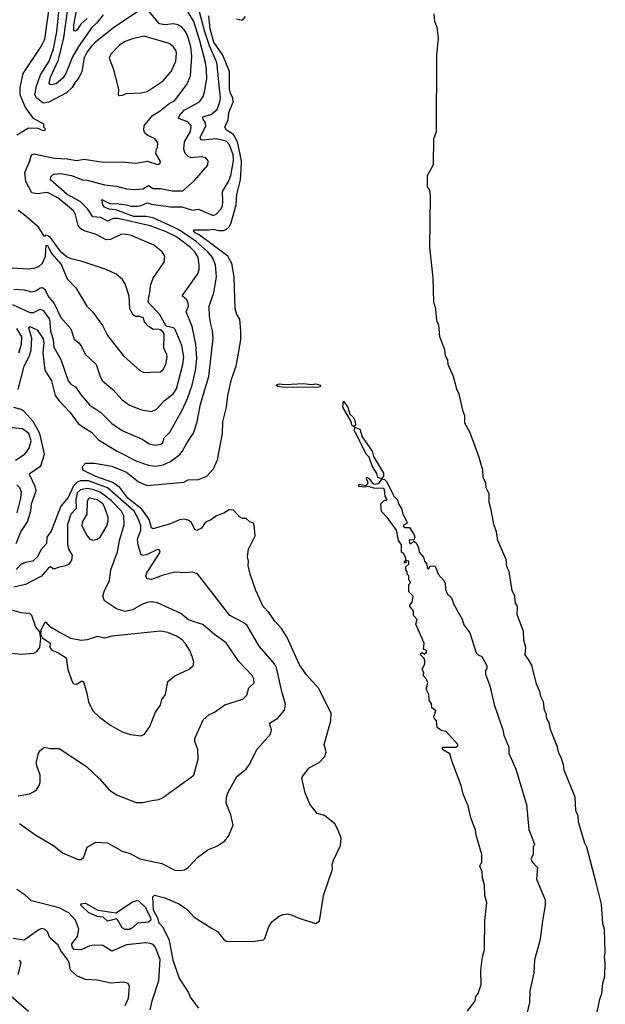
# Model space of a CAD drawing. Extents: x 1443846 to 1577407, y 839182 to 927291.
# Tile 481 of 535: x 1571015 to 1575011, y 872112 to 878828. Entities that reach past the tile are written whole.
import ezdxf

# ---------------------------------------------------------------- set-up
doc = ezdxf.new("R2010")
doc.units = 0

msp = doc.modelspace()

# ---------------------------------------------------------------- linework, layer by layer
at = {"layer": '0CON20XD'}
for points in [[(1570966, 876886), (1571085, 876830.5), (1571108.9, 876831.1), (1571155, 876854.6), (1571175, 876845.3), (1571219.2, 876785), (1571226.5, 876705), (1571243.8, 876645), (1571249.4, 876595), (1571295, 876510), (1571345, 876364.4), (1571365, 876341.4), (1571395, 876323.1), (1571435, 876266.8), (1571495, 876199.5), (1571568.7, 876148.7), (1571645, 876073.3), (1571715, 876025.5), (1571855, 875963.6), (1571898, 875935), (1571945, 875925.4), (1571977.9, 875932.1), (1571991.5, 875945), (1572000, 875975), (1572040.5, 876015), (1572125, 876165.6), (1572159.3, 876245), (1572192.2, 876335), (1572214.1, 876435.9), (1572223, 876517), (1572217.8, 876615), (1572192, 876735), (1572150.5, 876835), (1572166.5, 876873.5), (1572165.9, 876895), (1572155, 876916.2), (1572124.5, 876945), (1572230.6, 877095), (1572240.9, 877125), (1572240.8, 877155), (1572232.7, 877205), (1572209.7, 877245), (1572181.9, 877275), (1572114.3, 877324.3), (1572085, 877346.7), (1572015, 877380.9), (1571905, 877422.8), (1571685, 877472.6), (1571655, 877471.2), (1571615, 877453.2), (1571568.3, 877478.3), (1571515, 877484.3), (1571480.4, 877535), (1571428.5, 877588.5), (1571340.3, 877635), (1571224.4, 877735), (1571226.7, 877755), (1571245, 877773.5), (1571295, 877778.8), (1571368, 877765), (1571445, 877736.4), (1571475, 877733.7), (1571595, 877701.9), (1571675, 877692.8), (1571745, 877673.1), (1571805, 877670.5), (1571855, 877673.7), (1571895, 877696), (1571925, 877677.5), (1571975, 877677.6), (1572055, 877661.7), (1572128.9, 877661.1), (1572208.3, 877731.7), (1572298, 877835), (1572301.2, 877865), (1572285, 877886.2), (1572255, 877892.5), (1572185, 877886.1), (1572163.9, 877893.9), (1572145, 877914.5), (1572136, 877945), (1572140.6, 877995), (1572180, 878065), (1572184.7, 878104.7), (1572161.9, 878131.9), (1572099.7, 878155), (1572104.7, 878175.3), (1572138.7, 878211.3), (1572241.5, 878268.5), (1572266.2, 878305), (1572276.8, 878335), (1572292.2, 878425), (1572289.8, 878485), (1572283.5, 878535), (1572244.4, 878684.4), (1572204.1, 878815), (1572165, 878879.7)], [(1570996.7, 878043.3), (1571075, 878090), (1571138.3, 878088.3), (1571175, 878071.2), (1571190, 878075), (1571190, 878085), (1571180, 878095), (1571180, 878115), (1571110, 878155), (1571053.8, 878233.8), (1571018.8, 878315), (1571017.5, 878365), (1571039.4, 878460.6), (1571161.8, 878645), (1571186.3, 878695), (1571221.3, 878938.7)], [(1571005.7, 876305), (1571045.9, 876465), (1571082.2, 876535), (1571094.1, 876575), (1571097.1, 876655), (1571078.5, 876725), (1571085, 876734.3), (1571135, 876713.5), (1571175, 876651.8), (1571181, 876625), (1571173.5, 876555), (1571187.9, 876437.9), (1571232.4, 876365), (1571256.8, 876265), (1571286.6, 876225), (1571359.4, 876149.4), (1571415, 876074.3), (1571453.6, 876046.4), (1571505, 876015.5), (1571552.8, 875962.8), (1571675, 875886.9), (1571815, 875816.1), (1571895, 875788.9), (1571945, 875783.2), (1571995, 875791.8), (1572045, 875815.4), (1572107.2, 875862.8), (1572125, 875882.5), (1572155, 875940), (1572201.7, 876008.3), (1572225.5, 876085.5), (1572248.9, 876205), (1572306.1, 876393.9), (1572334.7, 876654.7), (1572331.2, 876705), (1572320.5, 876750.5), (1572310, 876805), (1572308.9, 876875), (1572340, 876965), (1572357.5, 877075), (1572350.3, 877155), (1572331.1, 877205), (1572298.4, 877245), (1572218.8, 877315), (1572105, 877393), (1572065, 877413.6), (1571925, 877475.4), (1571875, 877486.4), (1571795, 877486.5), (1571671.8, 877531.9), (1571625, 877536.1), (1571595, 877549.2), (1571582, 877565), (1571575, 877602.5), (1571635, 877573), (1571675, 877575.3), (1571745, 877565.6), (1571775, 877555.3), (1571816.3, 877556.4), (1571845, 877559.5), (1571885, 877579.2), (1571915, 877569.6), (1572045, 877551), (1572122.4, 877552.4), (1572195, 877529.5), (1572235, 877535.7), (1572335, 877493.1), (1572355, 877501.5), (1572387.5, 877535), (1572398.5, 877555), (1572402.5, 877585), (1572398.7, 877655), (1572439.1, 877725), (1572455, 877766), (1572473.9, 877865), (1572471.1, 877905), (1572445.9, 877975), (1572425, 877999), (1572355, 878014.8), (1572265, 878005.4), (1572250.8, 878010.8), (1572246.7, 878025), (1572284.4, 878105), (1572283.2, 878125), (1572264.7, 878155), (1572264.8, 878165.2), (1572318.7, 878181.3), (1572362.9, 878215), (1572381.7, 878268.3), (1572384.4, 878295), (1572360.6, 878535), (1572309.6, 878649.6), (1572277.6, 878745), (1572242.2, 878882.2)], [(1571435, 876600), (1571465, 876544), (1571536.9, 876475), (1571564.6, 876394.6), (1571581.4, 876365), (1571650.8, 876305), (1571715.4, 876235.4), (1571765, 876198.9), (1571846.4, 876166.4), (1571915, 876155.6), (1571949.2, 876170.8), (1572001.7, 876228.3), (1572063.4, 876276.6), (1572085, 876311.1), (1572127.6, 876475), (1572134.4, 876525), (1572122.4, 876605), (1572075.2, 876715.2), (1572065, 876725.3), (1572015, 876737.5), (1571968.6, 876818.6), (1571895.8, 876895), (1571893, 876907), (1571905, 876980), (1571907.9, 877015), (1571926.5, 877065), (1572000, 877175), (1572005.8, 877215), (1571988, 877245), (1571930.6, 877290.6), (1571775, 877356.2), (1571735, 877364.5), (1571705, 877362.5), (1571635, 877329.5), (1571605, 877327.1), (1571532, 877365), (1571455, 877388), (1571431.7, 877401.7), (1571413.7, 877423.7), (1571393.9, 877505), (1571383.1, 877525), (1571275, 877612.2), (1571205, 877648.9), (1571135, 877639.7), (1571097.9, 877647.9), (1571057.4, 877725), (1571051, 877785), (1571084.2, 877865), (1571095, 877906.7), (1571115, 877913.9), (1571143.5, 877906.5), (1571252.9, 877882.9), (1571339.4, 877879.4), (1571402.4, 877867.6), (1571455, 877875.5), (1571584.5, 877855.5), (1571715, 877859.4), (1571805, 877850), (1571885, 877862), (1571955, 877840), (1571970, 877845), (1571976.1, 877853.9), (1571973.3, 877865), (1571943.3, 877915), (1571947.7, 877942.3), (1571956, 877955), (1571958.8, 877988.8), (1571938.8, 878015), (1571889.1, 878039.1), (1571870, 878055), (1571861.4, 878075), (1571865.5, 878104.5), (1571921.4, 878175), (1571974.8, 878205.2), (1572035, 878255.5), (1572070.8, 878275), (1572156.9, 878385), (1572180.4, 878445), (1572189.7, 878579.7), (1572183.3, 878643.3), (1572163, 878713), (1572147.1, 878747.1), (1572125, 878773.9), (1572095, 878792.2), (1572065, 878799.7), (1572005, 878793.1), (1571969.5, 878799.5), (1571885, 878898.6)], [(1571855, 878905.8), (1571655, 878771.3), (1571535, 878677.8), (1571505, 878647.8), (1571475, 878607.7), (1571455, 878566.9), (1571438.9, 878475), (1571419.8, 878430.2), (1571395, 878403.5), (1571374.1, 878365.9), (1571335, 878327.9), (1571214.5, 878265.5), (1571175, 878259), (1571131.1, 878295), (1571118.1, 878315), (1571129.6, 878375), (1571157.7, 878452.3), (1571216, 878545), (1571245, 878630), (1571268.3, 878745), (1571287, 878925)], [(1571585, 878861.5), (1571542.7, 878807.3), (1571508.4, 878775), (1571416.1, 878643.9), (1571375, 878575.4), (1571330.1, 878459.9), (1571310.2, 878429.8), (1571265, 878390.5), (1571233.3, 878383.3), (1571223.1, 878385), (1571217.5, 878395), (1571225.2, 878435), (1571280.4, 878555), (1571315.9, 878705), (1571348.6, 878935)], [(1571476.8, 878835), (1571433.6, 878796.4), (1571405, 878756.9), (1571395, 878748.9), (1571385, 878752), (1571385, 878793.3), (1571411.3, 878935)], [(1572329.7, 872629.7), (1572365, 872608), (1572405, 872556.7), (1572425, 872543.8), (1572605, 872541.2), (1572678.8, 872551.2), (1572688.8, 872561.2), (1572714, 872635), (1572735.9, 872674.1), (1572785.9, 872714.1), (1572814.2, 872725.8), (1572845, 872728.8), (1572875, 872721.2), (1572915, 872701.2), (1573033.9, 872663.9), (1573060.7, 872679.3), (1573088, 872855), (1573150, 873035), (1573147.5, 873065), (1573156.2, 873095), (1573203.8, 873195), (1573208.8, 873245), (1573186.7, 873305), (1573165, 873342.5), (1573095, 873400), (1573045, 873413.3), (1572995, 873477.5), (1572963.8, 873555), (1572940, 873655), (1572944, 873666), (1572990, 873725), (1573059.1, 873760.9), (1573097.1, 873802.9), (1573105.6, 873835), (1573093.3, 873885), (1573138.8, 874045), (1573140, 874095), (1573056.3, 874266.3), (1572970.7, 874360.7), (1572921.7, 874431.7), (1572841.4, 874615), (1572802, 874675), (1572755.8, 874725), (1572715.6, 874785.6), (1572677.5, 874825), (1572627.5, 874935), (1572588, 875045), (1572574.2, 875105), (1572576.2, 875135), (1572568.8, 875165), (1572577.5, 875217.5), (1572623, 875307), (1572615, 875380), (1572607.5, 875395), (1572585, 875402.5), (1572560, 875425), (1572535, 875426.7), (1572515, 875436.7), (1572475, 875482.5), (1572445, 875484.3), (1572407.8, 875462.2), (1572357.5, 875445), (1572325, 875419.2), (1572281.1, 875398.9), (1572255, 875360.8), (1572225, 875344.6), (1572211.3, 875351.3), (1572188.4, 875398.4), (1572165.4, 875415.4), (1572140.8, 875420.8), (1572105, 875417.1), (1572045, 875388.8), (1571924.8, 875354.8), (1571915, 875361.5), (1571898.6, 875418.6), (1571848.8, 875488.8), (1571753.8, 875565), (1571697.9, 875637.9), (1571650.6, 875670.6), (1571535, 875712.5), (1571446.4, 875755), (1571445, 875780.8), (1571463.3, 875803.3), (1571526.1, 875803.9), (1571645, 875781.5), (1571745, 875742.3), (1571826.1, 875676.1), (1571885, 875651.5), (1572135, 875673.2), (1572165, 875688.9), (1572235, 875692.5), (1572293.3, 875715), (1572338, 875765), (1572364, 875825), (1572398, 876005), (1572402.5, 876085), (1572425.7, 876185), (1572435.7, 876265), (1572460.8, 876375), (1572492, 876465), (1572500.8, 876515), (1572524.3, 876645), (1572524.5, 876705), (1572518.1, 876785), (1572497.8, 876817.8), (1572484.5, 876855), (1572479.4, 877075), (1572463, 877165), (1572436.1, 877215), (1572241, 877361), (1572212.9, 877375), (1572201.7, 877388.3), (1572205, 877395.7), (1572305, 877393.8), (1572335, 877400), (1572375, 877389.3), (1572405, 877390.7), (1572425, 877397.2), (1572445, 877415.3), (1572456.3, 877435), (1572492.5, 877565), (1572496.1, 877635), (1572522.8, 877735), (1572527.2, 877802.8), (1572528.6, 877865), (1572502.2, 877995), (1572475, 878044.7), (1572425.4, 878075.4), (1572414.4, 878094.4), (1572438.8, 878145), (1572443, 878195), (1572471.5, 878265), (1572470.7, 878295), (1572453.8, 878323.8), (1572447.1, 878355), (1572446.1, 878475), (1572401.2, 878585), (1572339.6, 878675), (1572314.5, 878765), (1572305.1, 878855.1)], [(1572495, 878834.7), (1572535, 878824.6), (1572555, 878848.9)], [(1574947.6, 872015), (1574973.8, 872146.2), (1574988.2, 872185), (1574993.8, 872256.2), (1575008.2, 872305), (1575011.2, 872395), (1575004.8, 872435), (1575010.1, 872465), (1575005.1, 872624.9), (1574993.4, 872663.4), (1574985.1, 872795.1), (1574949.9, 872940.1), (1574885.8, 873185), (1574871.3, 873211.3), (1574827.6, 873355), (1574826.2, 873395), (1574809.6, 873435), (1574805.4, 873525), (1574729.7, 873709.7), (1574726.1, 873745), (1574709.8, 873795), (1574694.6, 873824.6), (1574685.8, 873865), (1574637, 873987), (1574627.5, 874035), (1574612.3, 874062.3), (1574607, 874095), (1574595.6, 874115.6), (1574588.3, 874175), (1574571.5, 874211.5), (1574565, 874245.5), (1574541.1, 874295), (1574510.5, 874425), (1574486.4, 874463.6), (1574463.2, 874495), (1574469.3, 874545), (1574456.3, 874596.3), (1574452.6, 874655), (1574410.1, 874770.1), (1574411.7, 874825), (1574398.8, 874848.8), (1574393.3, 874895), (1574375.8, 874935), (1574355.4, 875065), (1574339.1, 875095), (1574334.2, 875145), (1574277.2, 875275), (1574268.5, 875335), (1574251.1, 875385), (1574233.3, 875485), (1574217.7, 875535), (1574217.7, 875595), (1574198.1, 875635), (1574195, 875666.7), (1574178.6, 875705), (1574175.1, 875755.1), (1574148.2, 875848.1), (1574089.2, 876009.2), (1574053.7, 876075), (1574053.4, 876125), (1574040.6, 876155), (1574015, 876273.1), (1573998.7, 876308.7), (1573975.1, 876395.1), (1573939.5, 876475), (1573936.9, 876506.9), (1573920, 876535), (1573916.5, 876575), (1573882.4, 876665), (1573874.9, 876744.9), (1573860.7, 876775), (1573853.7, 876855), (1573841.3, 876901.3), (1573837.3, 877067.3), (1573813.4, 877276.6), (1573819.5, 877625), (1573813.8, 877665), (1573797, 877687), (1573796.8, 877765), (1573838.7, 877841.3), (1573840.8, 878015), (1573860.2, 878065), (1573861.9, 878585), (1573872.4, 878705), (1573863.8, 878773.8), (1573847.7, 878815), (1573842.9, 878867.1)], [(1571695, 878310), (1571715, 878312), (1571745.7, 878324.3), (1571845, 878328.9), (1571885, 878338.9), (1571995, 878410), (1572047.9, 878475), (1572079.6, 878545), (1572086.4, 878596.4), (1572081.9, 878615), (1572062.9, 878645), (1572035, 878664.4), (1571865, 878714.6), (1571785, 878698), (1571735, 878678.9), (1571695.3, 878654.7), (1571637, 878593), (1571626.9, 878565), (1571653.3, 878495), (1571690, 878355), (1571687.5, 878315), (1571695, 878310)], [(1570965, 877135.4), (1571075, 877128.5), (1571115, 877133.8), (1571145, 877145.5), (1571171.8, 877168.2), (1571192.5, 877215), (1571195, 877290), (1571205, 877287.5), (1571235, 877230), (1571298.7, 877158.7), (1571340.3, 877060.3), (1571398.9, 876998.9), (1571472.5, 876875), (1571514.1, 876834.1), (1571581.1, 876741.1), (1571615, 876674.2), (1571724.7, 876534.7), (1571835, 876435.8), (1571865, 876421.2), (1571905, 876424), (1571975, 876427.1), (1571995, 876442.5), (1572013.3, 876475), (1572021.8, 876525), (1572018.8, 876545), (1571998.3, 876588.3), (1572001.2, 876685), (1571995, 876697.5), (1571975, 876712.3), (1571955, 876717.7), (1571925, 876715.6), (1571894, 876735), (1571866.7, 876765), (1571860, 876795), (1571833.6, 876803.6), (1571805, 876803.1), (1571790.5, 876815), (1571767.3, 876855), (1571761.8, 876941.8), (1571735.4, 877025.4), (1571717.1, 877055), (1571672.8, 877092.8), (1571605, 877123.5), (1571435, 877181.9), (1571366.8, 877196.8), (1571332.7, 877212.7), (1571296.2, 877245), (1571225, 877343.3), (1571203, 877357), (1571192.5, 877357.5), (1571185, 877350), (1571143.3, 877413.3), (1571058.3, 877488.3), (1571005, 877526)], [(1570975, 876989.2), (1571045, 876986.1), (1571095, 876971.1), (1571125, 876978.9), (1571155, 877000), (1571170.2, 877000.2), (1571185, 876991.9), (1571214.8, 876934.8), (1571251.3, 876891.3), (1571295, 876795.8), (1571365, 876720), (1571388.1, 876648.1), (1571422.2, 876622.2), (1571435, 876600)], [(1571010.3, 876555), (1571027.7, 876615), (1571029, 876665), (1570995, 876721.7)], [(1573045, 876318.9), (1572805, 876321.1), (1572776.7, 876325), (1572766.2, 876335), (1572785.7, 876344.3), (1572825, 876340.5), (1572955, 876345.7), (1573005, 876338.6), (1573035, 876344.3), (1573067.5, 876335), (1573065, 876324.3), (1573045, 876318.9)], [(1573295, 876050), (1573281.7, 876061.7), (1573276.2, 876086.2), (1573220.4, 876185), (1573225, 876226.2), (1573255.3, 876185.3), (1573267.6, 876137.6), (1573292.2, 876115), (1573305, 876086.2), (1573306.4, 876063.6), (1573295, 876050)], [(1570991.3, 875255), (1571022.5, 875335), (1571068.1, 875401.9), (1571090.9, 875479.1), (1571095.3, 875525), (1571128.4, 875615), (1571121.9, 875645), (1571082, 875725), (1571086, 875735), (1571158.9, 875785), (1571184.6, 875865), (1571153.7, 876005), (1571107.4, 876087.4), (1571045, 876155.6), (1571025, 876168.9), (1570975, 876182.5)], [(1570986.1, 875823.9), (1571052.3, 875867.7), (1571079.4, 875905), (1571093.7, 875955), (1571077.4, 876005), (1571035, 876038.1), (1570965, 876043.3)], [(1573485, 875696.2), (1573458.1, 875705), (1573453.1, 875733.1), (1573420.6, 875785), (1573400, 875845), (1573379.5, 875865), (1573299.1, 876025), (1573301.7, 876048.3), (1573336.4, 876035), (1573351.7, 875981.7), (1573421.4, 875885), (1573428.8, 875848.8), (1573498.8, 875735), (1573497.5, 875715), (1573485, 875696.2)], [(1571015, 873344.5), (1571125.3, 873265.3), (1571245.4, 873195.4), (1571306.3, 873146.3), (1571415, 873098.8), (1571435, 873100), (1571453.6, 873116.4), (1571476.2, 873185), (1571535, 873217.8), (1571615, 873212.9), (1571715, 873155.7), (1571745, 873147.5), (1571765, 873142.5), (1571834.5, 873104.5), (1571985, 873071.9), (1572075, 873027.5), (1572115, 873024), (1572139.5, 873030.5), (1572164.1, 873045.9), (1572230, 873115), (1572300, 873165), (1572365, 873192.5), (1572415, 873227.5), (1572440.7, 873259.3), (1572472, 873335), (1572455.6, 873405), (1572424.3, 873485), (1572425.7, 873525), (1572435.7, 873555), (1572496.5, 873665), (1572559.5, 873715), (1572580.8, 873745), (1572635, 873853.3), (1572726, 873955), (1572734.2, 873985), (1572720, 874030), (1572776.4, 874063.6), (1572821.3, 874118.7), (1572829.4, 874159.4), (1572803.3, 874245), (1572767, 874407), (1572755, 874434.3), (1572650, 874555), (1572567.3, 874695), (1572545, 874713.3), (1572450, 874765), (1572228.3, 875048.3), (1572195, 875060), (1572145, 875054.2), (1572075, 875059.8), (1571995, 875040), (1571915, 875010.4), (1571883.8, 875015), (1571877.1, 875035), (1571883.1, 875055), (1571973.3, 875195), (1571970, 875210), (1571955, 875213.8), (1571881.3, 875178.7), (1571855, 875174.3), (1571845, 875178.8), (1571823.8, 875243.8), (1571820, 875285), (1571841.4, 875345), (1571842.4, 875375), (1571823.7, 875425), (1571795.9, 875475), (1571614.3, 875634.3), (1571485, 875682.4), (1571427.7, 875682.3), (1571406.6, 875673.4), (1571382.5, 875647.5), (1571345, 875569.4), (1571295, 875508.9), (1571230.9, 875339.1), (1571200.8, 875299.1), (1571197.9, 875255), (1571158.5, 875211.5), (1571136.7, 875163.3), (1571105, 875134.6), (1571055, 875126.1), (1571025, 875114), (1570991.4, 875078.6)], [(1574070, 872065), (1574122.5, 872135), (1574127.5, 872165), (1574142.5, 872185), (1574163, 872247), (1574162.5, 872345), (1574173.6, 872436.4), (1574186.7, 872485), (1574190, 872685), (1574202.5, 872805), (1574190, 872855), (1574187.5, 872925), (1574173.3, 872975), (1574170, 873015), (1574154.1, 873054.1), (1574168, 873085), (1574168.8, 873135), (1574130, 873265), (1574125, 873300), (1574094, 873385), (1574076, 873465), (1574042, 873545), (1574027.5, 873605), (1573965.8, 873765), (1573950, 873820), (1573906.9, 873845), (1573899.4, 873855), (1573901.2, 873865), (1573993, 873867), (1574006, 873875), (1574004, 873885), (1573925, 873972.5), (1573895, 873977.5), (1573865, 873999.2), (1573859.1, 874045), (1573842.5, 874065), (1573840.4, 874075), (1573854.3, 874114.3), (1573828.6, 874135), (1573824.4, 874164.4), (1573808.6, 874185), (1573806.1, 874226.1), (1573788.8, 874261.2), (1573800, 874305), (1573790.5, 874330.5), (1573767.5, 874355), (1573772.5, 874375), (1573761.2, 874395), (1573780, 874435), (1573780, 874455), (1573775, 874470), (1573750, 874495), (1573755, 874510), (1573765, 874510), (1573775, 874500), (1573790, 874515), (1573790, 874525), (1573770, 874535), (1573776, 874575), (1573718.8, 874705), (1573726.7, 874736.7), (1573703.1, 874763.1), (1573702.5, 874795), (1573676.7, 874825), (1573676.7, 874835), (1573692.5, 874855), (1573700, 874895), (1573670, 874925), (1573670, 874975), (1573680, 874985), (1573680, 874995), (1573670, 875005), (1573670, 875035), (1573660, 875045), (1573660, 875065), (1573650, 875075), (1573650, 875095), (1573670, 875115), (1573670, 875135), (1573650, 875140), (1573650, 875125), (1573641.7, 875121.7), (1573640, 875135), (1573650, 875140), (1573650, 875155), (1573637.5, 875185), (1573620, 875195), (1573620, 875245), (1573600, 875275), (1573587, 875347), (1573525, 875430), (1573483, 875473), (1573480, 875525), (1573505, 875550), (1573515, 875547.5), (1573522.5, 875555), (1573508, 875578), (1573505, 875622.5), (1573495, 875630), (1573431.7, 875631.7), (1573395, 875643.8), (1573365, 875640), (1573333.3, 875645), (1573327.5, 875655), (1573335, 875660), (1573375, 875650), (1573389.2, 875660.8), (1573393.8, 875675), (1573381.2, 875695), (1573385, 875707.5), (1573399.5, 875699.5), (1573420, 875670), (1573435, 875660.6), (1573465, 875664.4), (1573486.7, 875693.3), (1573505, 875692), (1573519.1, 875679.1), (1573570.6, 875575), (1573592.4, 875552.4), (1573600.6, 875525), (1573620, 875495), (1573628.9, 875455), (1573656.7, 875405), (1573658, 875392), (1573635, 875380), (1573635, 875370), (1573645, 875363.3), (1573675, 875363.8), (1573707.5, 875315), (1573710.5, 875299.5), (1573705, 875280), (1573672.5, 875277.5), (1573675, 875260), (1573685, 875252.5), (1573705, 875270), (1573720.5, 875260.5), (1573737.5, 875225), (1573740, 875195), (1573771.4, 875161.4), (1573776.7, 875135), (1573793.3, 875113.3), (1573795, 875090), (1573805, 875080), (1573815, 875100), (1573845, 875102.5), (1573852.5, 875095), (1573870, 875045), (1573906.1, 875006.1), (1573917.5, 874985), (1573920.7, 874940.7), (1573935, 874910), (1573962.5, 874885), (1573978.3, 874838.3), (1574035, 874740), (1574045, 874700), (1574086.7, 874645), (1574129.3, 874509.3), (1574145, 874492.5), (1574165.9, 874485.9), (1574202.3, 874422.3), (1574203.8, 874405), (1574193.3, 874385), (1574193.3, 874365), (1574223.3, 874285), (1574253.6, 874156.4), (1574311.2, 873985), (1574318.3, 873948.3), (1574353.8, 873865), (1574353.3, 873825), (1574400, 873715), (1574472.5, 873475), (1574490, 873305), (1574527.5, 873205), (1574520, 873185), (1574520, 873135), (1574502.5, 873105), (1574512.5, 873085), (1574547.5, 873045), (1574542.5, 872965), (1574600, 872825), (1574600, 872785), (1574585.9, 872694.1), (1574563.3, 872545), (1574528, 872415), (1574524.2, 872325), (1574496, 872205), (1574493.6, 872123.6), (1574476.4, 872046.4)], [(1571005.7, 873534.3), (1571082.3, 873547.7), (1571105, 873558), (1571130, 873575), (1571148, 873605), (1571156, 873625), (1571156, 873675), (1571130.8, 873745), (1571130, 873765), (1571143.8, 873825), (1571155, 873842.5), (1571185, 873866.7), (1571225, 873857.5), (1571285, 873857.5), (1571472, 873735), (1571560.9, 873650.9), (1571625.8, 873575.8), (1571675, 873541.2), (1571809.2, 873489.2), (1571855, 873487.5), (1571917.5, 873502.5), (1571965, 873508), (1571989.7, 873520.3), (1572204.2, 873675), (1572233.5, 873785), (1572229.8, 873849.8), (1572210.5, 873905), (1572210, 873925), (1572266.4, 874053.6), (1572305, 874086.2), (1572345, 874103.8), (1572415, 874154), (1572537.2, 874192.8), (1572565, 874220), (1572578.6, 874271.4), (1572615.7, 874305), (1572612.2, 874332.2), (1572601.4, 874355), (1572510.6, 874450.6), (1572425, 874578.1), (1572345.3, 874635.3), (1572265, 874703.6), (1572205, 874720.4), (1572167.5, 874735), (1572115, 874777.3), (1571955, 874850), (1571915, 874856.7), (1571885, 874852.2), (1571849.8, 874840.2), (1571785, 874802.7), (1571735, 874790.6), (1571675, 874808.8), (1571594.4, 874865), (1571583.1, 874895), (1571592.2, 874927.8), (1571627.4, 875002.6), (1571637.8, 875075), (1571682.1, 875197.9), (1571697.2, 875275), (1571728.2, 875381.8), (1571726.2, 875445), (1571710, 875475), (1571639.2, 875549.2), (1571564.2, 875605), (1571515, 875624.4), (1571475, 875630.5), (1571429.6, 875620.4), (1571408.6, 875601.4), (1571397.3, 875555), (1571399.8, 875495), (1571363.7, 875455), (1571341.8, 875385), (1571341.8, 875245), (1571351.2, 875211.2), (1571373.3, 875175), (1571369.1, 875140.9), (1571347.8, 875112.2), (1571327.3, 875102.7), (1571277.6, 875092.4), (1571255, 875081.5), (1571242.3, 875082.3), (1571225, 875096), (1571215, 875092), (1571165, 875032.4), (1571055, 874976.4), (1570975, 874957.1)], [(1570997.5, 875465), (1571023.9, 875565), (1571026.9, 875606.9), (1571015.4, 875635), (1570995, 875655.3)], [(1571515, 875277.1), (1571545, 875284.3), (1571565, 875299.2), (1571609.1, 875375), (1571618.8, 875405), (1571619.2, 875435), (1571594.8, 875504.8), (1571581.9, 875525), (1571545, 875552.6), (1571495, 875564), (1571482.8, 875557.2), (1571475, 875542), (1571472.8, 875455), (1571444.7, 875405), (1571440.4, 875375), (1571475, 875308), (1571494, 875285), (1571515, 875277.1)], [(1570935, 874508.8), (1571025, 874501.2), (1571112.3, 874507.7), (1571131.2, 874518.8), (1571153.8, 874545), (1571160, 874605), (1571151.7, 874651.7), (1571126.2, 874685), (1571097.5, 874765), (1571085, 874778), (1571025, 874781.9), (1570945, 874804.3)], [(1571845, 873943.8), (1571865.9, 873954.1), (1571902.3, 874007.7), (1571943.1, 874105), (1571976.4, 874153.6), (1571985, 874191.2), (1572009.2, 874225), (1572026.7, 874313.3), (1572075, 874352.5), (1572166.7, 874395), (1572199.1, 874420.9), (1572204.3, 874445), (1572192.5, 874485), (1572175.4, 874525.4), (1572144.2, 874575), (1572125, 874597.1), (1572085, 874623.3), (1572025, 874647.8), (1571975, 874658.2), (1571645, 874622.7), (1571595, 874610), (1571545, 874620), (1571475, 874597.5), (1571435, 874594.2), (1571365, 874607.1), (1571268.9, 874658.9), (1571224.4, 874684.4), (1571195, 874717.5), (1571185, 874712.5), (1571160, 874665), (1571158.3, 874638.3), (1571171.7, 874611.7), (1571222.5, 874575), (1571221.2, 874545), (1571235, 874526.7), (1571275, 874512.5), (1571333.3, 874475), (1571343.3, 874395), (1571376.3, 874306.3), (1571385, 874298.6), (1571405, 874295.6), (1571435, 874317.1), (1571445, 874315.7), (1571452.9, 874305), (1571474.2, 874234.2), (1571484.3, 874175), (1571515, 874113.8), (1571560.7, 874070.7), (1571635, 874015.8), (1571715, 873970.8), (1571771.7, 873951.7), (1571845, 873943.8)], [(1571906.7, 872075), (1571919.5, 872135), (1571963.8, 872275), (1571973.2, 872416.8), (1571938.9, 872505), (1571925, 872520.7), (1571905, 872527.7), (1571875, 872530.4), (1571745, 872516.9), (1571645, 872475.5), (1571583, 872513), (1571525, 872516.2), (1571495, 872511.6), (1571435, 872482.6), (1571386.3, 872486.3), (1571372.3, 872505), (1571371.8, 872525), (1571410.3, 872575), (1571419.6, 872625), (1571395.2, 872685), (1571351.1, 872735), (1571285, 872769.4), (1571095, 872817.1), (1571049.3, 872859.3), (1570995, 872894.8)], [(1572238.1, 872085), (1572180.7, 872160.7), (1572167.9, 872195), (1572103.3, 872293.3), (1572062.5, 872412.5), (1572037, 872547), (1571994.4, 872635), (1571966, 872665), (1571960.3, 872695), (1571929, 872755), (1571922.9, 872845), (1571935, 872855.6), (1572005, 872838.9), (1572106.1, 872796.1), (1572159.1, 872759.1), (1572205.5, 872705.5), (1572329.7, 872629.7)], [(1571735, 872621.4), (1571715, 872634), (1571686, 872686), (1571675, 872694.4), (1571615, 872680), (1571585, 872705.8), (1571545, 872710.4), (1571488, 872735), (1571434.2, 872785), (1571431.7, 872798.3), (1571465, 872802.2), (1571547.5, 872755), (1571674.2, 872735.8), (1571785, 872810.8), (1571815, 872820.8), (1571825, 872817.5), (1571870.4, 872775), (1571908.9, 872705), (1571911.2, 872685), (1571895, 872673.5), (1571818.1, 872665), (1571787.8, 872635), (1571765, 872622.7), (1571735, 872621.4)], [(1571736.1, 872103.9), (1571757.3, 872155), (1571764.2, 872234.2), (1571755, 872253.3), (1571725, 872262.5), (1571636.3, 872256.3), (1571545, 872277.8), (1571465, 872281.8), (1571405, 872306.5), (1571361.2, 872345), (1571352.6, 872395), (1571343, 872415), (1571297.1, 872477.1), (1571277.6, 872515), (1571221.4, 872565), (1571205, 872606.7), (1571185, 872624.2), (1571165, 872628.6), (1571145, 872620.8), (1571045, 872550.5), (1570969.9, 872559.9)], [(1571004.4, 872315), (1571025.5, 872394.5), (1571015, 872412.5)], [(1571075, 872062), (1570956.7, 872165)]]:
    msp.add_lwpolyline(points, dxfattribs=at)

doc.saveas('drawing.dxf')
